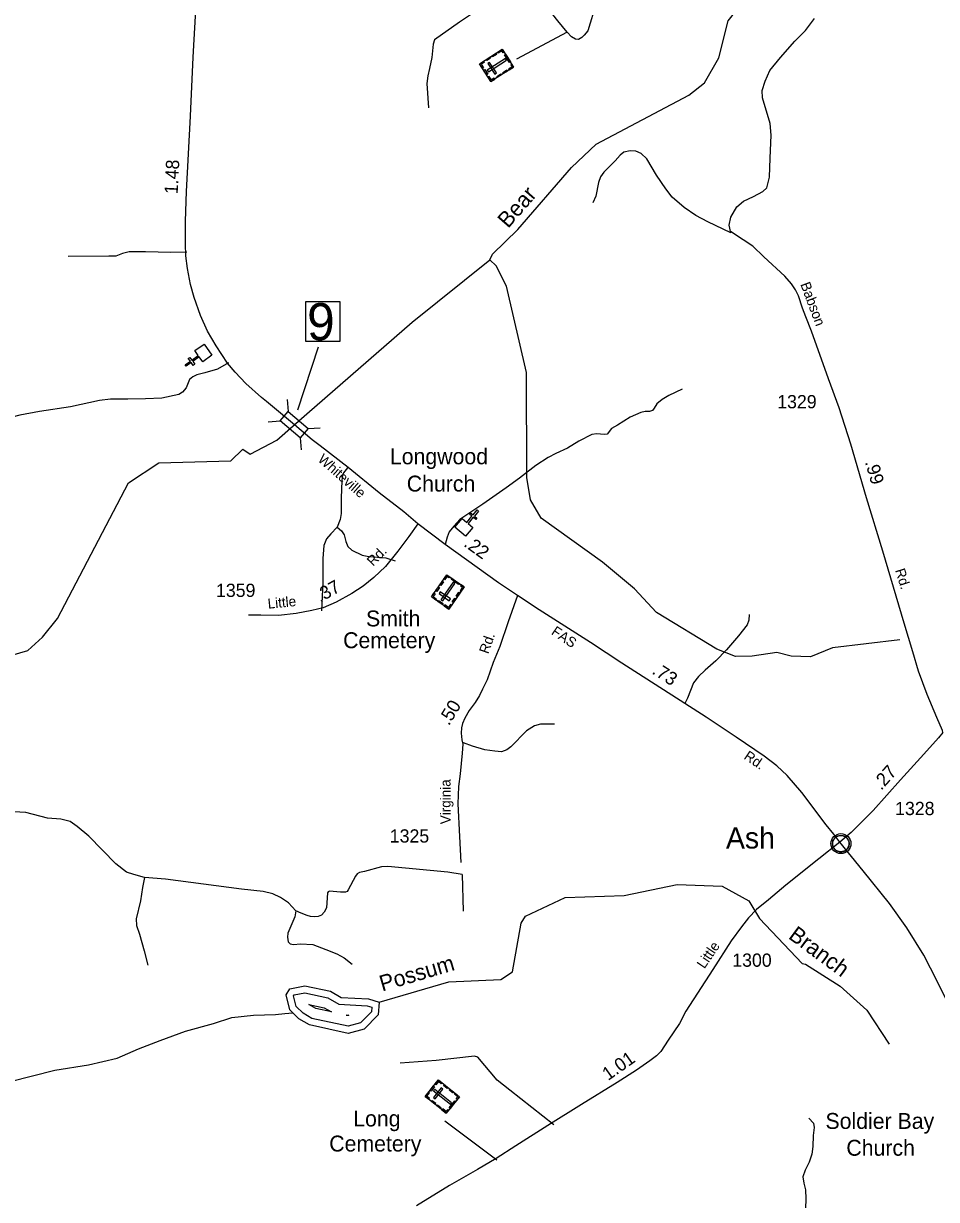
# Model space of a CAD drawing. Extents: x 2104537 to 2336408, y 34176 to 229611.
# Drawn here: x 2135763 to 2144373, y 112212 to 123300 of the extents above; entities that cross this region are included whole.
import ezdxf

# ---------------------------------------------------------------- set-up
doc = ezdxf.new("R2010")
doc.units = 0
for name, color, linetype in [('Exist Civil Demographics Community CELL', 7, 'Continuous'), ('Exist Civil Demographics Community Label', 7, 'Continuous'), ('Exist Cultural Cemetery CELL', 7, 'Continuous'), ('Exist Cultural Cemetery Label', 7, 'Continuous'), ('Exist Cultural Church CELL', 7, 'Continuous'), ('Exist Cultural Church Label', 7, 'Continuous'), ('Exist Hydrographic Buffer Line', 7, 'Continuous'), ('Exist Hydrographic Creek Single Shore', 7, 'Continuous'), ('Exist Hydrographic Lake Shore', 7, 'Continuous'), ('Exist Hydrographic Misc Water Feature', 7, 'Continuous'), ('Exist Road Non-System Type 51', 7, 'Continuous'), ('Exist Road Primary NC Attributed', 7, 'Continuous'), ('Exist Road Primary NC Label', 7, 'Continuous'), ('Exist Road Primary NC Mileage Hundredths English Label', 7, 'Continuous'), ('Exist Road Primary NC Structure Standard Bridge CELL', 7, 'Continuous'), ('Exist Road Primary NC Structure Standard Bridge Number Label', 7, 'Continuous'), ('Exist Road Secondary Mileage Hundredths English Label', 7, 'Continuous'), ('Exist Road Secondary Type 51 Attributed', 7, 'Continuous'), ('Exist Road Secondary Type 51 Label', 7, 'Continuous'), ('Exist Road Secondary Type 51 Number Label', 7, 'Continuous'), ('Old_Level_32', 7, 'Continuous')]:
    doc.layers.add(name, color=color, linetype=linetype)

msp = doc.modelspace()

# ---------------------------------------------------------------- linework, layer by layer
at = {"layer": 'Exist Civil Demographics Community CELL'}
msp.add_lwpolyline([(2143394, 115579), (2143395, 115585), (2143397, 115592), (2143400, 115599), (2143403, 115605), (2143406, 115610), (2143410, 115615), (2143414, 115620), (2143418, 115624), (2143424, 115629), (2143429, 115633), (2143434, 115635), (2143439, 115638), (2143445, 115640), (2143450, 115642), (2143455, 115643), (2143459, 115644), (2143464, 115645), (2143470, 115645), (2143474, 115645), (2143480, 115645), (2143485, 115644), (2143490, 115643), (2143495, 115641), (2143500, 115640), (2143507, 115637), (2143513, 115633), (2143518, 115630), (2143523, 115626), (2143526, 115622), (2143531, 115618), (2143534, 115613), (2143537, 115609), (2143541, 115604), (2143543, 115599), (2143545, 115594), (2143547, 115589), (2143548, 115584), (2143549, 115578), (2143550, 115573), (2143550, 115567), (2143550, 115561), (2143549, 115556), (2143548, 115550), (2143547, 115544), (2143545, 115538), (2143542, 115533), (2143539, 115527), (2143536, 115522), (2143533, 115517), (2143528, 115512), (2143523, 115507), (2143518, 115503), (2143513, 115500), (2143509, 115497), (2143502, 115494), (2143495, 115491), (2143489, 115490), (2143482, 115489), (2143478, 115488), (2143473, 115488), (2143468, 115488), (2143463, 115488), (2143458, 115489), (2143452, 115490), (2143447, 115492), (2143442, 115494), (2143437, 115496), (2143434, 115498), (2143427, 115502), (2143421, 115506), (2143416, 115511), (2143412, 115515), (2143409, 115519), (2143406, 115524), (2143402, 115531), (2143400, 115534), (2143398, 115538), (2143395, 115546), (2143394, 115554), (2143393, 115559), (2143393, 115565), (2143393, 115570), (2143393, 115576)], close=True, dxfattribs=at)
for centre, radius in [((2143472, 115567), 94.3), ((2143471, 115567), 76.7)]:
    msp.add_circle(centre, radius, dxfattribs=at)
at = {"layer": 'Exist Cultural Cemetery CELL'}
for points in [[(2140171, 122752), (2140064, 122920), (2140278, 123058), (2140385, 122890)], [(2140168, 122973), (2140131, 122950), (2140125, 122960), (2140161, 122983)], [(2140223, 123009), (2140187, 122986), (2140181, 122995), (2140217, 123019)], [(2140296, 123030), (2140286, 123024), (2140274, 123042), (2140240, 123020), (2140234, 123030), (2140278, 123058)], [(2140345, 122932), (2140299, 123004), (2140308, 123010), (2140354, 122939)], [(2140100, 122943), (2140106, 122934), (2140079, 122916), (2140101, 122882), (2140092, 122876), (2140064, 122920)], [(2140131, 122815), (2140103, 122858), (2140113, 122865), (2140141, 122821)], [(2140137, 122860), (2140147, 122844), (2140318, 122954), (2140307, 122970)], [(2140207, 122824), (2140222, 122834), (2140158, 122933), (2140143, 122923)], [(2140327, 122852), (2140290, 122829), (2140284, 122839), (2140321, 122862)], [(2140368, 122918), (2140358, 122912), (2140370, 122893), (2140336, 122872), (2140342, 122862), (2140385, 122890)], [(2140208, 122776), (2140202, 122785), (2140175, 122768), (2140153, 122802), (2140143, 122796), (2140171, 122752)], [(2140270, 122816), (2140234, 122793), (2140228, 122802), (2140264, 122826)], [(2139773, 117779), (2139610, 117893), (2139755, 118102), (2139918, 117988)], [(2139782, 118083), (2139775, 118074), (2139757, 118086), (2139734, 118053), (2139725, 118059), (2139755, 118102)], [(2139685, 117982), (2139661, 117946), (2139651, 117953), (2139676, 117989)], [(2139723, 118036), (2139698, 118001), (2139689, 118007), (2139714, 118043)], [(2139700, 117866), (2139716, 117855), (2139831, 118021), (2139816, 118032)], [(2139865, 118012), (2139795, 118060), (2139801, 118070), (2139871, 118021)], [(2139891, 118007), (2139885, 117998), (2139903, 117985), (2139880, 117952), (2139889, 117946), (2139918, 117988)], [(2139634, 117928), (2139644, 117922), (2139625, 117896), (2139659, 117872), (2139652, 117863), (2139610, 117893)], [(2139778, 117858), (2139789, 117874), (2139692, 117941), (2139682, 117926)], [(2139840, 117876), (2139815, 117840), (2139806, 117847), (2139831, 117882)], [(2139878, 117931), (2139854, 117895), (2139844, 117902), (2139869, 117937)], [(2139712, 117822), (2139670, 117851), (2139676, 117860), (2139719, 117831)], [(2139798, 117815), (2139789, 117821), (2139770, 117795), (2139737, 117818), (2139730, 117809), (2139773, 117779)], [(2139551, 113183), (2139675, 113339), (2139874, 113180), (2139750, 113025)], [(2139709, 113312), (2139702, 113303), (2139676, 113323), (2139651, 113292), (2139642, 113298), (2139675, 113339)], [(2139585, 113156), (2139592, 113165), (2139566, 113185), (2139592, 113217), (2139583, 113224), (2139551, 113183)], [(2139597, 113241), (2139629, 113282), (2139638, 113275), (2139606, 113234)], [(2139629, 113173), (2139644, 113161), (2139717, 113253), (2139703, 113265)], [(2139641, 113250), (2139630, 113236), (2139789, 113109), (2139800, 113124)], [(2139759, 113258), (2139725, 113285), (2139732, 113294), (2139766, 113267)], [(2139810, 113217), (2139776, 113244), (2139783, 113252), (2139817, 113226)], [(2139643, 113110), (2139609, 113137), (2139616, 113146), (2139650, 113119)], [(2139695, 113068), (2139661, 113095), (2139668, 113104), (2139702, 113077)], [(2139777, 113077), (2139830, 113143), (2139838, 113136), (2139786, 113070)], [(2139853, 113155), (2139844, 113162), (2139858, 113179), (2139826, 113204), (2139833, 113213), (2139874, 113180)], [(2139770, 113051), (2139761, 113058), (2139748, 113041), (2139716, 113066), (2139709, 113057), (2139750, 113025)]]:
    msp.add_lwpolyline(points, close=True, dxfattribs=at)
at = {"layer": 'Exist Cultural Church CELL'}
for points in [[(2137453, 120110), (2137420, 120157), (2137358, 120113), (2137377, 120087), (2137364, 120077), (2137345, 120104), (2137296, 120069), (2137287, 120082), (2137336, 120117), (2137317, 120143), (2137330, 120152), (2137349, 120126), (2137411, 120170), (2137378, 120217), (2137465, 120278), (2137540, 120172)], [(2139900, 118632), (2139943, 118596), (2139992, 118654), (2139968, 118675), (2139978, 118687), (2140002, 118667), (2140041, 118713), (2140053, 118702), (2140015, 118656), (2140039, 118636), (2140029, 118624), (2140004, 118644), (2139956, 118586), (2140000, 118549), (2139932, 118467), (2139831, 118550)]]:
    msp.add_lwpolyline(points, close=True, dxfattribs=at)
at = {"layer": 'Exist Hydrographic Buffer Line'}
for points in [[(2138334, 114032), (2138310, 114131), (2138316, 114140), (2138415, 114159), (2138634, 114113), (2138738, 114053), (2139004, 114037), (2139047, 114024)], [(2139047, 114024), (2139044, 113981), (2138941, 113877), (2138824, 113845), (2138483, 113919), (2138399, 113968), (2138334, 114032)], [(2138667, 113980), (2138518, 114012), (2138452, 114050)], [(2138452, 114050), (2138598, 114020), (2138667, 113980)], [(2138830, 113949), (2138822, 113947), (2138805, 113950)], [(2138805, 113950), (2138830, 113949)]]:
    msp.add_lwpolyline(points, dxfattribs=at)
at = {"layer": 'Exist Hydrographic Creek Single Shore'}
for points in [[(2140161, 121072), (2140185, 121124), (2140426, 121359), (2140932, 121943), (2141163, 122161), (2142037, 122623), (2142185, 122742), (2142319, 122976), (2142409, 123325), (2142541, 123493), (2142749, 123643), (2143663, 124131), (2144179, 124357)], [(2135105, 116879), (2135346, 116887), (2135519, 117261), (2135577, 117322), (2135802, 117387), (2135942, 117515), (2136084, 117690), (2136752, 118968), (2137039, 119159), (2137718, 119177), (2137832, 119288), (2137900, 119238), (2138153, 119372), (2138436, 119619), (2139427, 120483), (2140161, 121072)], [(2139116, 114071), (2139774, 114265), (2140265, 114285), (2140373, 114358), (2140455, 114816), (2140496, 114884), (2140870, 115060), (2141428, 115079), (2141928, 115181), (2142353, 115166), (2142603, 115027), (2142704, 114861), (2143106, 114436), (2143139, 114429), (2143465, 114223), (2143716, 113998), (2143926, 113676)], [(2133786, 113149), (2133792, 113141), (2133841, 113099), (2133883, 113076), (2134115, 113001), (2134335, 113003), (2134599, 113033), (2134789, 113081), (2134997, 113121), (2135328, 113221), (2135638, 113324), (2136057, 113430), (2136377, 113480), (2136645, 113544), (2136846, 113632), (2137052, 113712), (2137289, 113798), (2137555, 113872), (2137728, 113926), (2137932, 113951), (2138140, 113955), (2138228, 113966), (2138302, 113972)]]:
    msp.add_lwpolyline(points, dxfattribs=at)
at = {"layer": 'Exist Hydrographic Lake Shore'}
for points in [[(2138302, 113972), (2138275, 113999), (2138240, 114140), (2138273, 114199), (2138416, 114226), (2138658, 114175), (2138758, 114117), (2139016, 114102), (2139116, 114071)], [(2139116, 114071), (2139108, 113953), (2138976, 113818), (2138825, 113778), (2138459, 113857), (2138359, 113915), (2138302, 113972)]]:
    msp.add_lwpolyline(points, dxfattribs=at)
at = {"layer": 'Exist Hydrographic Misc Water Feature'}
msp.add_lwpolyline([(2144026, 117489), (2143393, 117413), (2143185, 117329), (2143002, 117335), (2142868, 117368), (2142635, 117336), (2142477, 117333), (2142301, 117402), (2141733, 117747), (2141524, 117971), (2141223, 118220), (2140646, 118635), (2140545, 118810), (2140511, 119018), (2140507, 120009), (2140319, 120823), (2140219, 121015), (2140161, 121072)], dxfattribs=at)
at = {"layer": 'Exist Road Non-System Type 51'}
for p, q in [((2140889, 123219), (2140412, 122963)), ((2139899, 115275), (2139910, 114931)), ((2140228, 112582), (2139737, 112950))]:
    msp.add_line(p, q, dxfattribs=at)
for points in [[(2140483, 123732), (2140402, 123663), (2140278, 123578), (2140111, 123471), (2139875, 123313), (2139638, 123147), (2139625, 123105), (2139614, 122979), (2139593, 122876), (2139575, 122806), (2139566, 122736), (2139582, 122506)], [(2142434, 121327), (2142419, 121399), (2142434, 121475), (2142490, 121572), (2142553, 121624), (2142647, 121669), (2142734, 121716), (2142772, 121750), (2142799, 121850), (2142803, 122030), (2142814, 122246), (2142805, 122356), (2142733, 122599), (2142730, 122667), (2142757, 122758), (2142802, 122858), (2142903, 122981), (2143038, 123134), (2143137, 123235), (2143224, 123346)], [(2142434, 121327), (2142218, 121430), (2142102, 121490), (2141993, 121566), (2141880, 121664), (2141819, 121742), (2141733, 121871), (2141642, 122024), (2141587, 122074), (2141537, 122095), (2141483, 122101), (2141425, 122086), (2141389, 122060), (2141342, 122004), (2141235, 121899), (2141204, 121854), (2141184, 121802), (2141159, 121672), (2141133, 121610)], [(2137302, 121143), (2137152, 121142), (2136912, 121148), (2136758, 121146), (2136696, 121130), (2136634, 121107), (2136566, 121105), (2136184, 121103)], [(2137697, 120101), (2137593, 120042), (2137474, 120005), (2137396, 119986), (2137360, 119968), (2137328, 119942), (2137297, 119865), (2137263, 119823), (2137227, 119801), (2137068, 119769), (2136914, 119760), (2136748, 119757), (2136584, 119759), (2136480, 119746), (2136205, 119686), (2135913, 119641), (2135727, 119606), (2135644, 119585), (2135512, 119526), (2135241, 119390), (2135096, 119320), (2134886, 119199)], [(2141975, 119851), (2141849, 119792), (2141785, 119754), (2141736, 119713), (2141712, 119673), (2141694, 119651), (2141666, 119641), (2141626, 119643), (2141585, 119632), (2141485, 119587), (2141366, 119512), (2141308, 119480), (2141266, 119428), (2141238, 119425), (2141170, 119431), (2141122, 119424), (2140999, 119361), (2140893, 119296), (2140782, 119247), (2140710, 119209), (2140595, 119132), (2140440, 119013), (2140315, 118921), (2140094, 118767), (2139878, 118624), (2139820, 118561), (2139776, 118507), (2139759, 118457), (2139740, 118389)], [(2138819, 119110), (2138782, 119062), (2138770, 119040), (2138764, 118990), (2138758, 118824), (2138757, 118680), (2138748, 118622), (2138722, 118552)], [(2138722, 118552), (2138661, 118487), (2138621, 118441), (2138596, 118379), (2138587, 118255), (2138587, 118031), (2138573, 117763)], [(2138722, 118552), (2138763, 118516), (2138787, 118478), (2138801, 118415), (2138820, 118369), (2138858, 118333), (2138955, 118286), (2139019, 118274), (2139179, 118262), (2139269, 118234)], [(2142607, 117727), (2142603, 117675), (2142588, 117629), (2142507, 117525), (2142394, 117394), (2142291, 117291), (2142190, 117204), (2142128, 117143), (2142083, 117083), (2142024, 116939), (2142000, 116888)], [(2140772, 116694), (2140638, 116695), (2140582, 116678), (2140505, 116632), (2140360, 116480), (2140320, 116452), (2140270, 116434), (2140207, 116439), (2140114, 116452), (2139998, 116487), (2139912, 116516)], [(2136905, 115249), (2136803, 115276), (2136733, 115299), (2136632, 115375), (2136378, 115638), (2136269, 115729), (2136203, 115777), (2136114, 115798), (2135988, 115807), (2135784, 115861), (2135440, 115878), (2135256, 115879), (2135152, 115844), (2135042, 115823), (2134821, 115826)], [(2139899, 115275), (2139765, 115297), (2139198, 115351), (2139140, 115348), (2138978, 115303), (2138931, 115294), (2138909, 115281), (2138895, 115260), (2138826, 115131), (2138816, 115117), (2138798, 115109), (2138752, 115109), (2138648, 115118), (2138635, 115111), (2138630, 115102), (2138620, 114962), (2138598, 114920), (2138572, 114891), (2138541, 114879), (2138507, 114876), (2138470, 114879), (2138438, 114888), (2138380, 114910), (2138332, 114933)], [(2136905, 115249), (2136886, 115153), (2136867, 115029), (2136825, 114858), (2136827, 114796), (2136858, 114713), (2136901, 114557), (2136934, 114421)], [(2138332, 114933), (2138261, 115009), (2138187, 115060), (2138114, 115095), (2138022, 115115), (2137820, 115137), (2137101, 115233), (2136905, 115249)], [(2138332, 114933), (2138320, 114877), (2138257, 114722), (2138252, 114685), (2138258, 114641), (2138279, 114623), (2138308, 114617), (2138374, 114622), (2138491, 114615), (2138615, 114570), (2138717, 114527), (2138788, 114489), (2138862, 114430)], [(2140765, 112917), (2140348, 113243), (2140231, 113338), (2140048, 113552), (2140015, 113564), (2139656, 113523), (2139314, 113498)], [(2143169, 112977), (2143212, 112932), (2143220, 112890), (2143209, 112816), (2143208, 112710), (2143196, 112640), (2143171, 112564), (2143134, 112489), (2143112, 112425), (2143121, 112367), (2143138, 112301), (2143140, 112219), (2143131, 111937), (2143124, 111809)]]:
    msp.add_lwpolyline(points, dxfattribs=at)
at = {"layer": 'Exist Road Primary NC Attributed'}
for points in [[(2138318, 119516), (2138054, 119737), (2138008, 119775), (2137858, 119905), (2137758, 120013), (2137688, 120099), (2137581, 120260), (2137497, 120400), (2137431, 120548), (2137372, 120718), (2137336, 120840), (2137309, 120989), (2137294, 121110), (2137289, 121223), (2137289, 121437), (2137301, 121717), (2137337, 122426), (2137364, 122982), (2137388, 123426)], [(2139483, 118584), (2139349, 118695), (2139117, 118875), (2138825, 119113), (2138559, 119317), (2138485, 119376), (2138318, 119516)], [(2140420, 117908), (2140241, 118027), (2139740, 118389), (2139483, 118584)], [(2143463, 115582), (2143405, 115655), (2143334, 115744), (2143104, 116050), (2142965, 116210), (2142866, 116302), (2142749, 116391), (2142483, 116571), (2142201, 116760), (2142000, 116888), (2141407, 117269), (2141110, 117465), (2140627, 117770), (2140420, 117908)], [(2145077, 112889), (2145007, 113020), (2144890, 113240), (2144727, 113567), (2144609, 113807), (2144509, 114009), (2144378, 114270), (2144253, 114514), (2144094, 114774), (2143930, 115004), (2143683, 115310), (2143463, 115582)]]:
    msp.add_lwpolyline(points, dxfattribs=at)
at = {"layer": 'Exist Road Primary NC Structure Standard Bridge CELL'}
for p, q in [((2138250, 119754), (2138259, 119641)), ((2138071, 119545), (2138183, 119553)), ((2138447, 119480), (2138560, 119489)), ((2138373, 119394), (2138382, 119281))]:
    msp.add_line(p, q, dxfattribs=at)
msp.add_lwpolyline([(2138259, 119641), (2138447, 119480), (2138372, 119392), (2138183, 119553)], close=True, dxfattribs=at)
at = {"layer": 'Exist Road Primary NC Structure Standard Bridge Number Label'}
msp.add_line((2138349, 119659), (2138546, 120251), dxfattribs=at)
msp.add_lwpolyline([(2138424, 120679), (2138746, 120679), (2138746, 120302), (2138424, 120302)], close=True, dxfattribs=at)
at = {"layer": 'Exist Road Secondary Type 51 Attributed'}
for points in [[(2141165, 123488), (2141084, 123232), (2141050, 123191), (2141028, 123167), (2140996, 123150), (2140968, 123152), (2140932, 123176), (2140889, 123219), (2140801, 123327), (2140483, 123732), (2140103, 124206), (2139903, 124467), (2139759, 124639), (2139650, 124749), (2139560, 124822), (2139474, 124869), (2139359, 124934), (2138955, 125124), (2138281, 125424), (2137971, 125564), (2137755, 125655), (2137626, 125718)], [(2144434, 116616), (2144429, 116634), (2144376, 116755), (2144285, 116973), (2144205, 117194), (2144149, 117375), (2144068, 117646), (2143967, 117986), (2143866, 118325), (2143714, 118829), (2143565, 119333), (2143454, 119676), (2143356, 119949), (2143195, 120400), (2143141, 120533), (2143110, 120617), (2143072, 120733), (2143043, 120790), (2143007, 120847), (2142943, 120917), (2142746, 121100), (2142640, 121200), (2142551, 121260), (2142430, 121340)], [(2139483, 118584), (2139397, 118463), (2139293, 118325), (2139176, 118181), (2139068, 118078), (2138967, 117996), (2138860, 117926), (2138712, 117844), (2138590, 117792), (2138482, 117764), (2138335, 117736), (2138166, 117719), (2138002, 117722), (2137885, 117722)], [(2140420, 117908), (2140334, 117658), (2140254, 117426), (2140191, 117275), (2140134, 117113), (2140093, 117024), (2140063, 116963), (2140023, 116899), (2139965, 116821), (2139926, 116751), (2139903, 116701), (2139892, 116660), (2139889, 116610), (2139898, 116546), (2139906, 116505), (2139901, 116421), (2139881, 116226), (2139865, 116105), (2139860, 115943), (2139876, 115635), (2139887, 115389)], [(2144434, 116616), (2144393, 116564), (2144253, 116412), (2144033, 116168), (2143775, 115880), (2143567, 115673), (2143463, 115582)], [(2143463, 115582), (2143262, 115423), (2142952, 115174), (2142789, 115037), (2142675, 114946), (2142601, 114867), (2142533, 114782), (2142437, 114649), (2142264, 114380), (2142010, 113987), (2141948, 113872), (2141842, 113714), (2141773, 113608), (2141734, 113567), (2141669, 113519), (2141545, 113431), (2141360, 113314), (2141024, 113106), (2140707, 112910), (2140406, 112719), (2140220, 112598), (2140043, 112495), (2139781, 112343), (2139469, 112153)]]:
    msp.add_lwpolyline(points, dxfattribs=at)

# ---------------------------------------------------------------- texts
at = {"layer": 'Exist Civil Demographics Community Label'}
msp.add_text('Ash', height=200, dxfattribs=at).set_placement((2142388, 115521))
at = {"layer": 'Exist Cultural Cemetery Label'}
for s, p in [('Smith', (2138993, 117615)), ('Cemetery', (2138777, 117410)), ('Long', (2138872, 112900)), ('Cemetery', (2138646, 112664))]:
    msp.add_text(s, height=150, dxfattribs=at).set_placement(p)
at = {"layer": 'Exist Cultural Church Label'}
for s, p in [('Longwood', (2139218, 119144)), ('Church', (2139377, 118887)), ('Soldier Bay', (2143326, 112877)), ('Church', (2143523, 112624))]:
    msp.add_text(s, height=150, dxfattribs=at).set_placement(p)
at = {"layer": 'Exist Road Primary NC Label'}
for s, rotation, p in [('Whiteville', 318.6097, (2138531, 119179)), ('FAS', 326.0014, (2140733, 117546)), ('Rd.', 325.9305, (2142549, 116371))]:
    msp.add_text(s, height=95, rotation=rotation, dxfattribs=at).set_placement(p)
at = {"layer": 'Exist Road Primary NC Mileage Hundredths English Label'}
for s, rotation, p in [('1.48', 87.0844, (2137216, 121689)), ('.22', 324.1834, (2139907, 118378)), ('.73', 327.2932, (2141682, 117175))]:
    msp.add_text(s, height=125, rotation=rotation, dxfattribs=at).set_placement(p)
at = {"layer": 'Exist Road Primary NC Structure Standard Bridge Number Label'}
msp.add_text('9', height=350, dxfattribs=at).set_placement((2138437, 120314))
at = {"layer": 'Exist Road Secondary Mileage Hundredths English Label'}
for s, rotation, p in [('.99', 286.4566, (2143697, 119165)), ('.37', 29.0659, (2138560, 117838)), ('.50', 58.8385, (2139775, 116673)), ('.27', 48.0089, (2143852, 116064)), ('1.01', 35.0614, (2141276, 113328))]:
    msp.add_text(s, height=125, rotation=rotation, dxfattribs=at).set_placement(p)
at = {"layer": 'Exist Road Secondary Type 51 Label'}
for s, rotation, p in [('Babson', 290.4165, (2143088, 120842)), ('Rd.', 45.4837, (2139059, 118177)), ('Rd.', 287.4623, (2143981, 118145)), ('Little', 5.4482, (2138070, 117782)), ('Rd.', 70.7394, (2140146, 117350)), ('Virginia', 90.0364, (2139790, 115750)), ('Little', 55.8597, (2142184, 114381))]:
    msp.add_text(s, height=95, rotation=rotation, dxfattribs=at).set_placement(p)
at = {"layer": 'Exist Road Secondary Type 51 Number Label'}
for s, p in [('1329', (2142871, 119672)), ('1359', (2137578, 117893)), ('1328', (2143983, 115836)), ('1325', (2139217, 115577)), ('1300', (2142447, 114406))]:
    msp.add_text(s, height=125, dxfattribs=at).set_placement(p)
at = {"layer": 'Old_Level_32'}
for s, rotation, p in [('Bear', 49.0887, (2140333, 121362)), ('Branch', 323.6078, (2142968, 114679)), ('Possum', 16.4222, (2139145, 114172))]:
    msp.add_text(s, height=150, rotation=rotation, dxfattribs=at).set_placement(p)

doc.saveas('drawing.dxf')
